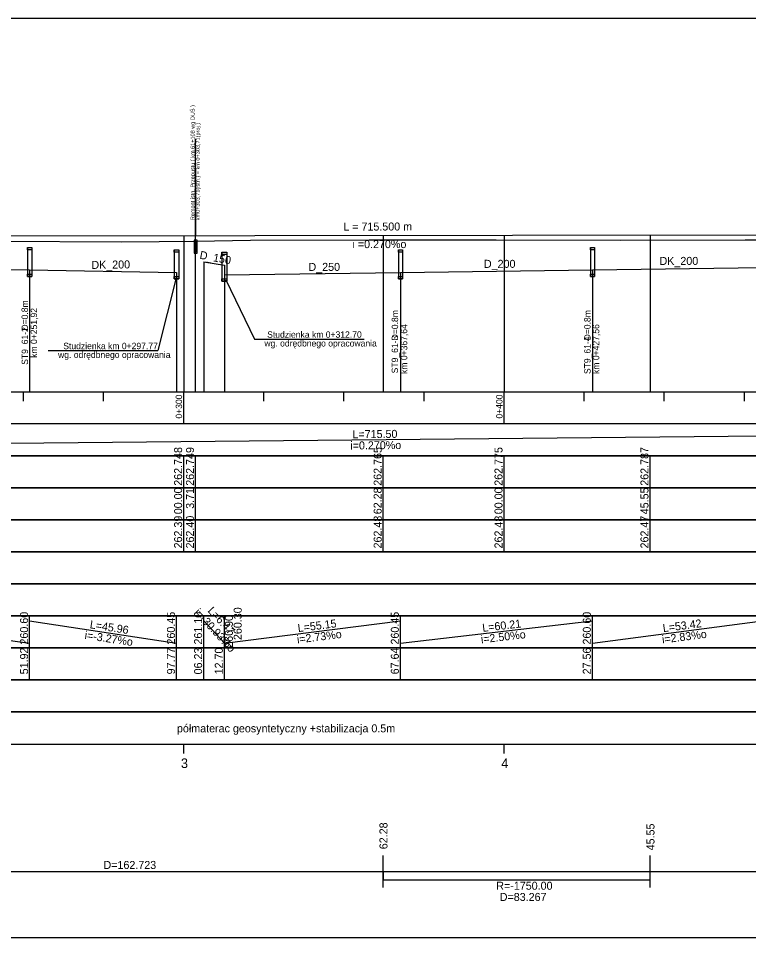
# Model space of a CAD drawing. Extents: x 6445630 to 6518227, y 5499240 to 5511716.
# Drawn here: x 6452579.6 to 6452807.5, y 5502971.4 to 5503258.4 of the extents above; entities that cross this region are included whole.
import ezdxf

# ---------------------------------------------------------------- set-up
doc = ezdxf.new("R2010")
doc.units = 0
for name, color, linetype in [('TOR_PROF-drenaze', 7, 'Continuous'), ('TOR_PROF-drenokolektory', 7, 'Continuous'), ('TOR_PROF-obiekty+opisy', 7, 'Continuous'), ('TOR_PROF-opisy glowne', 7, 'Continuous'), ('TOR_PROF-opisy pomocnicze', 7, 'Continuous'), ('TOR_PROF-studnie i osadniki', 7, 'Continuous'), ('TOR_PROF-tabelka-geometria T1', 7, 'Continuous'), ('TOR_PROF-tabelka-kilometracja', 7, 'Continuous'), ('TOR_PROF-tabelka-odleglosci T1', 7, 'Continuous'), ('TOR_PROF-tabelka-pochylenia proj T1', 7, 'Continuous'), ('TOR_PROF-tabelka-rodzaj rowu T1', 7, 'Continuous'), ('TOR_PROF-tabelka-rodzaj rurociagow T1', 7, 'Continuous'), ('TOR_PROF-tabelka-rowyT1', 7, 'Continuous'), ('TOR_PROF-tabelka-rurociagi T1', 7, 'Continuous'), ('TOR_PROF-tabelka-rzedne istn T1', 7, 'Continuous'), ('TOR_PROF-tabelka-rzedne proj T1', 7, 'Continuous'), ('TOR_PROF-tabelka-warstwa ochronna T1', 7, 'Continuous'), ('TOR_PROF-tor istniejacy T2', 7, 'Continuous'), ('TOR_PROF-tor projektowany', 7, 'Continuous'), ('TOR_PROF-uklad odniesienia', 7, 'Continuous'), ('TOR_PROF-warstwa ochronna', 7, 'Continuous'), ('TOR_RAMKI-MASKA WYCIECIA', 7, 'Continuous')]:
    doc.layers.add(name, color=color, linetype=linetype)

msp = doc.modelspace()

# ---------------------------------------------------------------- linework, layer by layer
at = {"layer": 'TOR_PROF-drenokolektory'}
for points in [[(6452637.45, 5503182.3), (6452637.45, 5503146.8), (6452637.45, 5503141.8), (6452637.45, 5503141.8)], [(6452637.45, 5503182.3), (6452643.91, 5503181.3)], [(6452637.45, 5503182.3), (6452637.45, 5503146.8), (6452637.45, 5503141.8), (6452637.45, 5503141.8)], [(6452637.45, 5503182.3), (6452637.45, 5503146.8), (6452637.45, 5503141.8), (6452637.45, 5503141.8)], [(6452533.16, 5503180.55), (6452583.13, 5503179.8)], [(6452583.13, 5503179.8), (6452628.98, 5503179.05)], [(6452583.13, 5503179.8), (6452583.13, 5503146.8), (6452583.13, 5503141.8), (6452583.13, 5503141.8)], [(6452583.13, 5503179.8), (6452583.13, 5503146.8), (6452583.13, 5503141.8), (6452583.13, 5503141.8)], [(6452583.13, 5503179.8), (6452583.13, 5503146.8), (6452583.13, 5503141.8), (6452583.13, 5503141.8)], [(6452583.13, 5503179.8), (6452583.13, 5503146.8), (6452583.13, 5503141.8), (6452583.13, 5503141.8)], [(6452583.13, 5503179.8), (6452583.13, 5503146.8), (6452583.13, 5503141.8), (6452583.13, 5503141.8)], [(6452643.91, 5503181.3), (6452643.91, 5503146.8), (6452643.91, 5503141.8), (6452643.91, 5503141.8)], [(6452643.91, 5503181.3), (6452643.91, 5503146.8), (6452643.91, 5503141.8), (6452643.91, 5503141.8)], [(6452698.85, 5503179.05), (6452758.77, 5503179.8)], [(6452758.77, 5503179.8), (6452811.85, 5503180.55)], [(6452758.77, 5503179.8), (6452758.77, 5503146.8), (6452758.77, 5503141.8), (6452758.77, 5503141.8)], [(6452758.77, 5503179.8), (6452758.77, 5503146.8), (6452758.77, 5503141.8), (6452758.77, 5503141.8)], [(6452758.77, 5503179.8), (6452758.77, 5503146.8), (6452758.77, 5503141.8), (6452758.77, 5503141.8)], [(6452758.77, 5503179.8), (6452758.77, 5503146.8), (6452758.77, 5503141.8), (6452758.77, 5503141.8)], [(6452758.77, 5503179.8), (6452758.77, 5503146.8), (6452758.77, 5503141.8), (6452758.77, 5503141.8)], [(6452628.98, 5503179.05), (6452628.98, 5503146.8), (6452628.98, 5503141.8), (6452628.98, 5503141.8)], [(6452628.98, 5503179.05), (6452628.98, 5503146.8), (6452628.98, 5503141.8), (6452628.98, 5503141.8)], [(6452628.98, 5503179.05), (6452628.98, 5503146.8), (6452628.98, 5503141.8), (6452628.98, 5503141.8)], [(6452628.98, 5503179.05), (6452628.98, 5503146.8), (6452628.98, 5503141.8), (6452628.98, 5503141.8)], [(6452643.91, 5503178.3), (6452698.85, 5503179.05)], [(6452643.91, 5503178.3), (6452643.91, 5503146.8), (6452643.91, 5503141.8), (6452643.91, 5503141.8)], [(6452698.85, 5503179.05), (6452698.85, 5503146.8), (6452698.85, 5503141.8), (6452698.85, 5503141.8)], [(6452698.85, 5503179.05), (6452698.85, 5503146.8), (6452698.85, 5503141.8), (6452698.85, 5503141.8)], [(6452698.85, 5503179.05), (6452698.85, 5503146.8), (6452698.85, 5503141.8), (6452698.85, 5503141.8)], [(6452698.85, 5503179.05), (6452698.85, 5503146.8), (6452698.85, 5503141.8), (6452698.85, 5503141.8)], [(6452698.85, 5503179.05), (6452698.85, 5503146.8), (6452698.85, 5503141.8), (6452698.85, 5503141.8)]]:
    msp.add_lwpolyline(points, dxfattribs=at)
at = {"layer": 'TOR_PROF-obiekty+opisy'}
for p, q in [((6452634.92, 5503141.8), (6452634.92, 5503220.75)), ((6452634.92, 5503211.54), (6452634.92, 5503190.54)), ((6452628.98, 5503177.73), (6452623.18, 5503154.62)), ((6452644.32, 5503176.77), (6452653.27, 5503158.19)), ((6452653.27, 5503158.19), (6452687.56, 5503158.19)), ((6452588.88, 5503154.62), (6452623.18, 5503154.62))]:
    msp.add_line(p, q, dxfattribs=at)
for points in [[(6452635.4, 5503189.08), (6452634.48, 5503189.08), (6452634.48, 5503185), (6452635.4, 5503185)], [(6452635.31, 5503188.54), (6452634.56, 5503188.54), (6452634.56, 5503185.54), (6452635.31, 5503185.54)]]:
    msp.add_lwpolyline(points, close=True, dxfattribs=at)
for points in [[(6452635.4, 5503185), (6452635.4, 5503189.08), (6452634.48, 5503189.08), (6452634.48, 5503185), (6452635.4, 5503185)], [(6452635.31, 5503185.54), (6452634.56, 5503185.54), (6452634.56, 5503188.54), (6452635.31, 5503188.54), (6452635.31, 5503185.54)]]:
    msp.add_lwpolyline(points, dxfattribs=at)
at = {"layer": 'TOR_PROF-studnie i osadniki'}
for p, q in [((6452582.48, 5503186.8), (6452582.48, 5503177.8)), ((6452582.48, 5503186.8), (6452583.78, 5503186.8)), ((6452583.78, 5503186.8), (6452583.78, 5503177.8)), ((6452628.23, 5503186.05), (6452628.23, 5503177.05)), ((6452628.33, 5503186.05), (6452629.63, 5503186.05)), ((6452629.73, 5503186.05), (6452629.73, 5503177.05)), ((6452643.14, 5503185.33), (6452643.14, 5503176.33)), ((6452643.24, 5503185.33), (6452644.54, 5503185.33)), ((6452644.64, 5503185.33), (6452644.64, 5503176.33)), ((6452698.2, 5503186.05), (6452698.2, 5503177.05)), ((6452698.2, 5503186.05), (6452699.5, 5503186.05)), ((6452699.5, 5503186.05), (6452699.5, 5503177.05)), ((6452758.12, 5503186.8), (6452758.12, 5503177.8)), ((6452758.12, 5503186.8), (6452759.42, 5503186.8)), ((6452759.42, 5503186.8), (6452759.42, 5503177.8)), ((6452582.48, 5503177.8), (6452583.78, 5503177.8)), ((6452628.23, 5503177.05), (6452629.73, 5503177.05)), ((6452643.14, 5503176.33), (6452644.64, 5503176.33)), ((6452698.2, 5503177.05), (6452699.5, 5503177.05)), ((6452758.12, 5503177.8), (6452759.42, 5503177.8))]:
    msp.add_line(p, q, dxfattribs=at)
for points in [[(6452582.48, 5503186.8), (6452583.78, 5503186.8), (6452583.78, 5503186.1), (6452582.48, 5503186.1)], [(6452628.23, 5503186.05), (6452629.73, 5503186.05), (6452629.73, 5503185.35), (6452628.23, 5503185.35)], [(6452643.14, 5503185.33), (6452644.64, 5503185.33), (6452644.64, 5503184.63), (6452643.14, 5503184.63)], [(6452698.2, 5503186.05), (6452699.5, 5503186.05), (6452699.5, 5503185.35), (6452698.2, 5503185.35)], [(6452758.12, 5503186.8), (6452759.42, 5503186.8), (6452759.42, 5503186.1), (6452758.12, 5503186.1)], [(6452582.48, 5503178.5), (6452583.78, 5503178.5), (6452583.78, 5503177.8), (6452582.48, 5503177.8)], [(6452628.23, 5503177.75), (6452629.73, 5503177.75), (6452629.73, 5503177.05), (6452628.23, 5503177.05)], [(6452643.14, 5503177.03), (6452644.64, 5503177.03), (6452644.64, 5503176.33), (6452643.14, 5503176.33)], [(6452698.2, 5503177.75), (6452699.5, 5503177.75), (6452699.5, 5503177.05), (6452698.2, 5503177.05)], [(6452758.12, 5503178.5), (6452759.42, 5503178.5), (6452759.42, 5503177.8), (6452758.12, 5503177.8)]]:
    msp.add_lwpolyline(points, close=True, dxfattribs=at)
at = {"layer": 'TOR_PROF-tabelka-geometria T1'}
for points in [[(6452331.21, 5502995.86), (6452373.11, 5502995.85), (6452373.12, 5502992.04), (6452401.5, 5502992.04), (6452401.5, 5502989.37), (6452500.77, 5502989.37), (6452500.77, 5502989.37), (6452530.77, 5502992.04), (6452530.77, 5502992.04), (6452693.49, 5502992.04), (6452693.49, 5502989.37), (6452776.76, 5502989.37), (6452776.76, 5502992.04), (6452858.47, 5502992.04), (6452858.47, 5502994.71), (6452960.76, 5502994.71), (6452960.76, 5502992.04), (6453240.24, 5502992.04), (6453240.24, 5502989.37), (6453290.15, 5502989.37), (6453290.15, 5502992.04), (6453305.15, 5502992.04), (6453305.16, 5502995.83), (6453346.75, 5502995.83)], [(6452693.49, 5502987.04), (6452693.49, 5502997.04)], [(6452776.76, 5502987.04), (6452776.76, 5502997.04)], [(6452331.21, 5502992.04), (6453431.21, 5502992.04)]]:
    msp.add_lwpolyline(points, dxfattribs=at)
at = {"layer": 'TOR_PROF-tabelka-kilometracja'}
for points in [[(6452631.21, 5503028.8), (6452631.21, 5503031.8)], [(6452731.21, 5503028.8), (6452731.21, 5503031.8)]]:
    msp.add_lwpolyline(points, dxfattribs=at)
at = {"layer": 'TOR_PROF-tabelka-odleglosci T1'}
msp.add_lwpolyline([(6452331.21, 5503101.8), (6453431.21, 5503101.8), (6453431.21, 5503111.8), (6452331.21, 5503111.8)], close=True, dxfattribs=at)
for points in [[(6452631.21, 5503101.8), (6452631.21, 5503111.8)], [(6452634.92, 5503101.8), (6452634.92, 5503111.8)], [(6452693.49, 5503101.8), (6452693.49, 5503111.8)], [(6452731.21, 5503101.8), (6452731.21, 5503111.8)], [(6452776.76, 5503101.8), (6452776.76, 5503111.8)]]:
    msp.add_lwpolyline(points, dxfattribs=at)
at = {"layer": 'TOR_PROF-tabelka-pochylenia proj T1'}
msp.add_lwpolyline([(6452331.21, 5503121.8), (6453431.21, 5503121.8), (6453431.21, 5503131.8), (6452331.21, 5503131.8)], close=True, dxfattribs=at)
msp.add_lwpolyline([(6452331.21, 5503123.3), (6453046.71, 5503130.3)], dxfattribs=at)
at = {"layer": 'TOR_PROF-tabelka-rodzaj rowu T1'}
for points in [[(6452331.21, 5503071.8), (6453431.21, 5503071.8), (6453431.21, 5503081.8), (6452331.21, 5503081.8)], [(6452331.21, 5503051.8), (6453431.21, 5503051.8), (6453431.21, 5503061.8), (6452331.21, 5503061.8)]]:
    msp.add_lwpolyline(points, close=True, dxfattribs=at)
for points in [[(6452583.13, 5503051.8), (6452583.13, 5503061.8)], [(6452628.98, 5503051.8), (6452628.98, 5503061.8)], [(6452637.45, 5503051.8), (6452637.45, 5503061.8)], [(6452643.91, 5503051.8), (6452643.91, 5503061.8)], [(6452698.85, 5503051.8), (6452698.85, 5503061.8)], [(6452758.77, 5503051.8), (6452758.77, 5503061.8)]]:
    msp.add_lwpolyline(points, dxfattribs=at)
at = {"layer": 'TOR_PROF-tabelka-rowyT1'}
msp.add_lwpolyline([(6452331.21, 5503081.8), (6453431.21, 5503081.8), (6453431.21, 5503091.8), (6452331.21, 5503091.8)], close=True, dxfattribs=at)
at = {"layer": 'TOR_PROF-tabelka-rurociagi T1'}
msp.add_lwpolyline([(6452331.21, 5503061.8), (6453431.21, 5503061.8), (6453431.21, 5503071.8), (6452331.21, 5503071.8)], close=True, dxfattribs=at)
for points in [[(6452533.16, 5503070.3), (6452583.13, 5503063.3)], [(6452583.13, 5503061.8), (6452583.13, 5503071.8)], [(6452583.13, 5503070.3), (6452628.98, 5503063.3)], [(6452628.98, 5503061.8), (6452628.98, 5503071.8)], [(6452637.45, 5503061.8), (6452637.45, 5503071.8)], [(6452637.45, 5503070.3), (6452643.91, 5503063.3)], [(6452643.91, 5503061.8), (6452643.91, 5503071.8)], [(6452643.91, 5503063.3), (6452698.85, 5503070.3)], [(6452698.85, 5503061.8), (6452698.85, 5503071.8)], [(6452698.85, 5503063.3), (6452758.77, 5503070.3)], [(6452758.77, 5503061.8), (6452758.77, 5503071.8)], [(6452758.77, 5503063.3), (6452811.85, 5503070.3)]]:
    msp.add_lwpolyline(points, dxfattribs=at)
at = {"layer": 'TOR_PROF-tabelka-rzedne istn T1'}
msp.add_lwpolyline([(6452331.21, 5503091.8), (6453431.21, 5503091.8), (6453431.21, 5503101.8), (6452331.21, 5503101.8)], close=True, dxfattribs=at)
for points in [[(6452631.21, 5503091.8), (6452631.21, 5503101.8)], [(6452634.92, 5503091.8), (6452634.92, 5503101.8)], [(6452693.49, 5503091.8), (6452693.49, 5503101.8)], [(6452731.21, 5503091.8), (6452731.21, 5503101.8)], [(6452776.76, 5503091.8), (6452776.76, 5503101.8)]]:
    msp.add_lwpolyline(points, dxfattribs=at)
at = {"layer": 'TOR_PROF-tabelka-rzedne proj T1'}
msp.add_lwpolyline([(6452331.21, 5503111.8), (6453431.21, 5503111.8), (6453431.21, 5503121.8), (6452331.21, 5503121.8)], close=True, dxfattribs=at)
for points in [[(6452631.21, 5503111.8), (6452631.21, 5503121.8)], [(6452634.92, 5503111.8), (6452634.92, 5503121.8)], [(6452693.49, 5503111.8), (6452693.49, 5503121.8)], [(6452731.21, 5503111.8), (6452731.21, 5503121.8)], [(6452776.76, 5503111.8), (6452776.76, 5503121.8)]]:
    msp.add_lwpolyline(points, dxfattribs=at)
at = {"layer": 'TOR_PROF-tabelka-warstwa ochronna T1'}
msp.add_lwpolyline([(6452331.21, 5503041.8), (6453431.21, 5503041.8), (6453431.21, 5503051.8), (6452331.21, 5503051.8)], close=True, dxfattribs=at)
at = {"layer": 'TOR_PROF-tor istniejacy T2'}
msp.add_lwpolyline([(6452573.01, 5503188.81), (6452611.94, 5503188.56), (6452635.23, 5503188.8), (6452652.04, 5503189.06), (6452689.04, 5503189.21), (6452728.7, 5503189.19), (6452767.44, 5503189.12), (6452806.39, 5503189.22), (6452844.55, 5503189.21)], dxfattribs=at)
at = {"layer": 'TOR_PROF-tor projektowany'}
msp.add_line((6452331.21, 5503190.13), (6453046.71, 5503191.1), dxfattribs=at)
for points in [[(6452693.49, 5503190.62), (6452693.49, 5503146.8), (6452693.49, 5503141.8), (6452693.49, 5503141.8)], [(6452693.49, 5503190.62), (6452693.49, 5503146.8), (6452693.49, 5503141.8), (6452693.49, 5503141.8)], [(6452731.21, 5503190.67), (6452731.21, 5503146.8), (6452731.21, 5503141.8), (6452731.21, 5503141.8)], [(6452731.21, 5503190.67), (6452731.21, 5503146.8), (6452731.21, 5503141.8), (6452731.21, 5503141.8)], [(6452776.76, 5503190.73), (6452776.76, 5503146.8), (6452776.76, 5503141.8), (6452776.76, 5503141.8)], [(6452776.76, 5503190.73), (6452776.76, 5503146.8), (6452776.76, 5503141.8), (6452776.76, 5503141.8)], [(6452631.21, 5503190.54), (6452631.21, 5503146.8), (6452631.21, 5503141.8), (6452631.21, 5503141.8)], [(6452631.21, 5503190.54), (6452631.21, 5503146.8), (6452631.21, 5503141.8), (6452631.21, 5503141.8)]]:
    msp.add_lwpolyline(points, dxfattribs=at)
at = {"layer": 'TOR_PROF-uklad odniesienia'}
for p, q in [((6452331.21, 5503141.8), (6453431.21, 5503141.8)), ((6452581.21, 5503138.8), (6452581.21, 5503141.8)), ((6452606.21, 5503138.8), (6452606.21, 5503141.8)), ((6452631.21, 5503131.8), (6452631.21, 5503141.8)), ((6452656.21, 5503138.8), (6452656.21, 5503141.8)), ((6452681.21, 5503138.8), (6452681.21, 5503141.8)), ((6452706.21, 5503138.8), (6452706.21, 5503141.8)), ((6452731.21, 5503131.8), (6452731.21, 5503141.8)), ((6452756.21, 5503138.8), (6452756.21, 5503141.8)), ((6452781.21, 5503138.8), (6452781.21, 5503141.8)), ((6452806.21, 5503138.8), (6452806.21, 5503141.8))]:
    msp.add_line(p, q, dxfattribs=at)
at = {"layer": 'TOR_PROF-warstwa ochronna'}
msp.add_lwpolyline([(6452331.21, 5503031.8), (6453431.21, 5503031.8), (6453431.21, 5503041.8), (6452331.21, 5503041.8)], close=True, dxfattribs=at)
at = {"layer": 'TOR_RAMKI-MASKA WYCIECIA'}
msp.add_lwpolyline([(6452264.03, 5502971.35), (6453454.03, 5502971.35), (6453454.03, 5503258.35), (6452264.03, 5503258.35)], close=True, dxfattribs=at)

# ---------------------------------------------------------------- texts
at = {"layer": 'TOR_PROF-drenaze'}
for s, rotation, p in [('D_150', 349.2338, (6452636.04, 5503183.34)), ('DK_200', 0.8517, (6452602.41, 5503180.13)), ('D_250', 0.011, (6452670.15, 5503179.51)), ('D_200', 0.011, (6452724.91, 5503180.47)), ('DK_200', 0.011, (6452779.71, 5503181.38))]:
    msp.add_text(s, height=2.5, rotation=rotation, dxfattribs=at).set_placement(p)
at = {"layer": 'TOR_PROF-obiekty+opisy'}
for s, p in [('Remont istn. Przepustu ( km 61+108 wg DUŚ )', (6452634.61, 5503195.35)), ('km0+303,71(istn.) = km 0+303,71(proj.)', (6452636.23, 5503195.35))]:
    msp.add_text(s, height=1.25, rotation=90, dxfattribs=at).set_placement(p)
at = {"layer": 'TOR_PROF-opisy glowne'}
for s, p in [('D=0.8m', (6452582.59, 5503160.88)), ('km 0+251,92', (6452585.45, 5503152.38)), ('D=0.8m', (6452698.13, 5503157.82)), ('D=0.8m', (6452758.19, 5503157.82)), ('km 0+367,64', (6452700.98, 5503147.34)), ('km 0+427,56', (6452760.9, 5503147.34)), ('ST9_61-2', (6452582.63, 5503150.2)), ('ST9_61-3', (6452698.11, 5503147.53)), ('ST9_61-4', (6452758.19, 5503147.3))]:
    msp.add_text(s, height=2, rotation=90, dxfattribs=at).set_placement(p)
at = {"layer": 'TOR_PROF-opisy pomocnicze'}
for s, rotation, p in [('L = 715.500 m', 0.0773, (6452681.02, 5503192.1)), ('  i =0.270%o', 0.0773, (6452682.03, 5503186.61)), ('62.28', 90, (6452694.81, 5502998.95)), ('45.55', 90, (6452778.14, 5502998.59))]:
    msp.add_text(s, height=2.5, rotation=rotation, dxfattribs=at).set_placement(p)
for s, p in [('Studzienka km 0+312.70', (6452657.26, 5503158.64)), ('Studzienka km 0+297.77', (6452593.62, 5503155.07)), ('wg. odrędbnego opracowania', (6452656.39, 5503155.91)), ('wg. odrędbnego opracowania', (6452592, 5503152.34))]:
    msp.add_text(s, height=2, dxfattribs=at).set_placement(p)
at = {"layer": 'TOR_PROF-tabelka-geometria T1'}
for s, p in [('D=162.723', (6452606.17, 5502992.79)), ('R=-1750.00', (6452728.76, 5502986.3)), ('D=83.267', (6452729.85, 5502982.8))]:
    msp.add_text(s, height=2.5, dxfattribs=at).set_placement(p)
at = {"layer": 'TOR_PROF-tabelka-kilometracja'}
for s, p in [('3', (6452630.32, 5503024.3)), ('4', (6452730.32, 5503024.3))]:
    msp.add_text(s, height=3, dxfattribs=at).set_placement(p)
at = {"layer": 'TOR_PROF-tabelka-odleglosci T1'}
for s, p in [('00.00', (6452630.71, 5503103.54)), ('3.71', (6452634.42, 5503105.23)), ('62.28', (6452692.99, 5503103.53)), ('00.00', (6452730.71, 5503103.54)), ('45.55', (6452776.26, 5503103.53))]:
    msp.add_text(s, height=2.5, rotation=90, dxfattribs=at).set_placement(p)
at = {"layer": 'TOR_PROF-tabelka-pochylenia proj T1'}
for s, p in [('L=715.50', (6452683.88, 5503127.25)), ('i=0.270%o', (6452683.22, 5503123.74))]:
    msp.add_text(s, height=2.5, rotation=0.5605, dxfattribs=at).set_placement(p)
at = {"layer": 'TOR_PROF-tabelka-rodzaj rurociagow T1'}
for s, p in [('51.92', (6452582.63, 5503053.55)), ('97.77', (6452628.48, 5503053.54)), ('06.23', (6452636.95, 5503053.54)), ('12.70', (6452643.41, 5503053.54)), ('67.64', (6452698.35, 5503053.55)), ('27.56', (6452758.27, 5503053.54))]:
    msp.add_text(s, height=2.5, rotation=90, dxfattribs=at).set_placement(p)
at = {"layer": 'TOR_PROF-tabelka-rurociagi T1'}
for s, rotation, p in [('260.60', 90, (6452582.63, 5503062.86)), ('260.45', 90, (6452628.48, 5503062.86)), ('261.10', 90, (6452636.95, 5503062.86)), ('i=-30.93%o', 312.7287, (6452634.28, 5503072.69)), ('L=6.47', 312.7287, (6452638.52, 5503073.26)), ('260.30', 90, (6452649.31, 5503064.25)), ('260.45', 90, (6452698.35, 5503062.86)), ('260.60', 90, (6452758.27, 5503062.86)), ('L=45.96', 351.3198, (6452601.78, 5503067.96)), ('260.90', 90, (6452646.56, 5503061.85)), ('L=55.15', 7.2609, (6452666.95, 5503066.74)), ('L=60.21', 6.6637, (6452724.55, 5503066.8)), ('L=53.42', 7.512, (6452780.89, 5503066.72)), ('i=-3.27%o', 351.3198, (6452600.17, 5503064.66)), ('i=2.73%o', 7.2609, (6452666.71, 5503063.18)), ('i=2.50%o', 6.6637, (6452724.1, 5503063.23)), ('i=2.83%o', 7.512, (6452780.65, 5503063.16))]:
    msp.add_text(s, height=2.5, rotation=rotation, dxfattribs=at).set_placement(p)
at = {"layer": 'TOR_PROF-tabelka-rzedne istn T1'}
for s, p in [('262.39', (6452630.71, 5503092.86)), ('262.40', (6452634.42, 5503092.86)), ('262.48', (6452692.99, 5503092.86)), ('262.48', (6452730.71, 5503092.86)), ('262.47', (6452776.26, 5503092.86))]:
    msp.add_text(s, height=2.5, rotation=90, dxfattribs=at).set_placement(p)
at = {"layer": 'TOR_PROF-tabelka-rzedne proj T1'}
for s, p in [('262.748', (6452630.71, 5503112.43)), ('262.749', (6452634.42, 5503112.43)), ('262.765', (6452692.99, 5503112.43)), ('262.775', (6452730.71, 5503112.43)), ('262.787', (6452776.26, 5503112.43))]:
    msp.add_text(s, height=2.5, rotation=90, dxfattribs=at).set_placement(p)
at = {"layer": 'TOR_PROF-uklad odniesienia'}
for s, p in [('0+300', (6452630.71, 5503133.4)), ('0+400', (6452730.71, 5503133.4))]:
    msp.add_text(s, height=2, rotation=90, dxfattribs=at).set_placement(p)
at = {"layer": 'TOR_PROF-warstwa ochronna'}
msp.add_text('półmaterac geosyntetyczny +stabilizacja 0.5m', height=2.5, dxfattribs=at).set_placement((6452629.11, 5503035.44))

doc.saveas('drawing.dxf')
